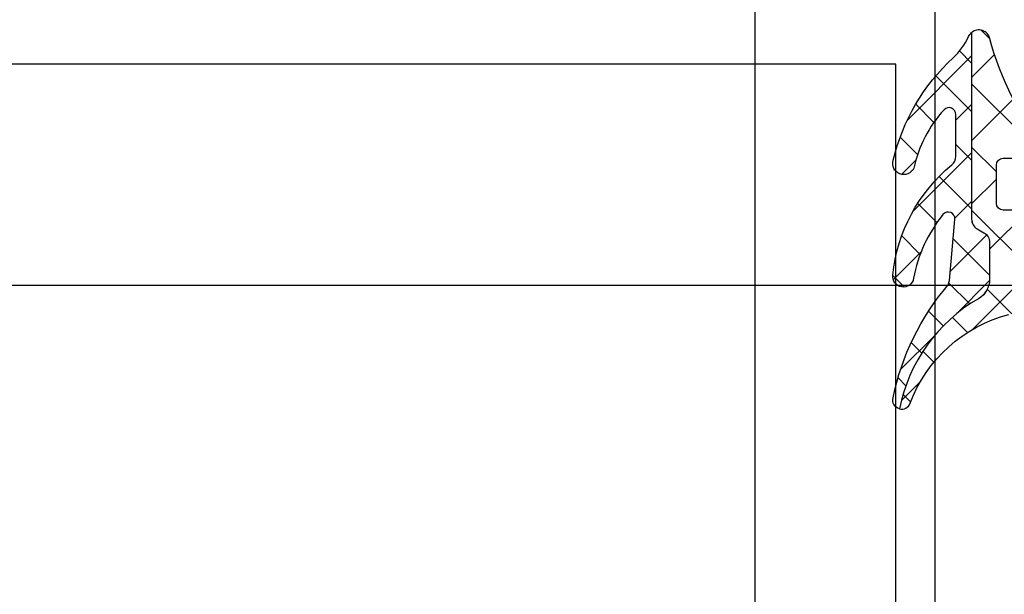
# Model space of a CAD drawing. Header units: millimetres. Extents: x 373037 to 682063, y 76092 to 274210.
# Tile 392 of 552: x 681549 to 681593, y 255953 to 255978. Entities that reach past the tile are written whole.
import ezdxf

# ---------------------------------------------------------------- set-up
doc = ezdxf.new("R2010")
doc.units = ezdxf.units.MM
doc.header["$LTSCALE"] = 100
doc.layers.add('PUDORYS', color=253, linetype='CONTINUOUS')

msp = doc.modelspace()

# ---------------------------------------------------------------- hatches: boundary and pattern name
at = {"layer": 'PUDORYS', "true_color": 0x939598}
h = msp.add_hatch(dxfattribs=at)
h.set_pattern_fill('ANSI37', color=252, scale=0.625, angle=90, style=0)
h.set_pattern_definition([(135, (679960.638258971, 248348.1544064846), (-1.403165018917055, -1.403165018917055), []), (225, (679960.638258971, 248348.1544064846), (1.403165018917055, -1.403165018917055), [])])
edge = h.paths.add_edge_path()
edge.add_ellipse((681592.8357574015, 255972.2780772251), major_axis=(-5.03946705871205, 0), ratio=1, start_angle=119.7917844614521, end_angle=175.0355387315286, ccw=False)
edge.add_ellipse((681595.1905576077, 255968.1649927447), major_axis=(-0.3000000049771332, 0), ratio=1, start_angle=90.00069259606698, end_angle=119.7921729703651, ccw=False)
edge.add_line((681595.190561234, 255967.8649927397), (681594.656277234, 255967.8649897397))
edge.add_ellipse((681594.6562759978, 255968.1649895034), major_axis=(-0.2999997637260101, 0), ratio=1, start_angle=-4.5112189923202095e-05, end_angle=90.00023611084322, ccw=False)
edge.add_line((681594.356276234, 255968.1649897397), (681594.356276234, 255969.7149867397))
edge.add_ellipse((681594.056265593, 255969.7149790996), major_axis=(-0.300010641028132, 0), ratio=1, start_angle=180.001459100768, end_angle=269.9956760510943)
edge.add_line((681594.0562882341, 255970.0149897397), (681592.6563062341, 255970.0150007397))
edge.add_ellipse((681592.6563090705, 255970.3149905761), major_axis=(-0.2999898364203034, 0), ratio=1, start_angle=0.00035074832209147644, end_angle=89.99945826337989, ccw=False)
edge.add_line((681592.356319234, 255970.3149887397), (681592.356319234, 255972.0150007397))
edge.add_ellipse((681592.656329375, 255972.0149935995), major_axis=(-0.3000101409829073, 0), ratio=1, start_angle=270.00441943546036, end_angle=359.9986363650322, ccw=False)
edge.add_line((681592.6563062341, 255972.3150037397), (681594.2201372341, 255972.3149927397))
edge.add_ellipse((681594.2529942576, 255972.6161518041), major_axis=(-0.3029461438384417, 0), ratio=1, start_angle=83.77354909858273, end_angle=193.4835772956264)
edge.add_ellipse((681605.5689585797, 255981.3210749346), major_axis=(-14.00076634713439, 0), ratio=1, start_angle=15.301732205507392, end_angle=38.07562007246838, ccw=False)
edge.add_ellipse((681591.5767208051, 255977.5143613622), major_axis=(-0.5004721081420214, 0), ratio=1, start_angle=192.9176085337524, end_angle=309.8066343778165)
edge.add_line((681591.256319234, 255977.8988287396), (681591.256319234, 255969.6155497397))
edge.add_ellipse((681591.756318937, 255969.6155502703), major_axis=(-0.4999997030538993, 0), ratio=1, start_angle=6.080472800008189e-05, end_angle=60.00001965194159)
edge.add_line((681591.506319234, 255969.1825377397), (681591.8063192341, 255969.0093317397))
edge.add_ellipse((681591.5563195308, 255968.5763192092), major_axis=(-0.4999997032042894, 0), ratio=1, start_angle=180.0000607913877, end_angle=240.0000196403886, ccw=False)
edge.add_line((681592.0563192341, 255968.5763197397), (681592.0563192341, 255966.9469717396))
edge.add_ellipse((681591.056319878, 255966.9469709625), major_axis=(-0.9999993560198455, 0), ratio=1, start_angle=120.0503388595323, end_angle=180.0000445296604, ccw=False)
edge.add_ellipse((681595.2126466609, 255959.7625902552), major_axis=(-7.300023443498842, 0), ratio=1, start_angle=300.0503545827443, end_angle=348.7144463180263)
edge.add_ellipse((681588.1563096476, 255961.5778223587), major_axis=(-0.3999905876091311, 0), ratio=1, start_angle=75.14702478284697, end_angle=159.4981705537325)
edge.add_ellipse((681594.5054077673, 255959.2037554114), major_axis=(-6.3784488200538, 0), ratio=1, start_angle=284.4525977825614, end_angle=339.4981254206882, ccw=False)
edge.add_line((681592.9134812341, 255965.3803547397), (681594.324188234, 255965.7439417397))
edge.add_line((681594.324188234, 255965.7439417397), (681595.186889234, 255965.9540547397))
edge.add_ellipse((681593.8563242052, 255971.2906774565), major_axis=(-5.499995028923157, 0), ratio=1, start_angle=103.9999549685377, end_angle=180.0000342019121)
edge.add_line((681599.356319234, 255971.2906807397), (681599.356319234, 255983.7087087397))
edge.add_line((681599.356319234, 255983.7087087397), (681599.068700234, 255985.0717657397))
edge.add_ellipse((681599.5579265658, 255985.1749983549), major_axis=(-0.4999993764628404, 0), ratio=1, start_angle=-49.71624840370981, end_angle=11.915300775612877, ccw=False)
edge.add_line((681599.234640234, 255985.5564237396), (681601.091248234, 255987.1300347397))
edge.add_ellipse((681600.606318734, 255987.7021737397), major_axis=(-0.7499997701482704, 0), ratio=1, start_angle=130.2837061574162, end_angle=310.2837061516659)
edge.add_line((681600.121389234, 255988.2743127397), (681597.809745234, 255986.3150267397))
edge.add_ellipse((681598.4563173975, 255985.5521751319), major_axis=(-0.9999990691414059, 0), ratio=1, start_angle=-49.71630131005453, end_angle=11.91524786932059)
edge.add_line((681597.477864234, 255985.3457107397), (681597.856319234, 255983.5521737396))
edge.add_line((681597.856319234, 255983.5521737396), (681597.856319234, 255971.8419727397))
h = msp.add_hatch(dxfattribs=at)
h.set_pattern_fill('ANSI37', color=252, scale=0.48, angle=90, style=0)
h.set_pattern_definition([(135, (679960.638258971, 248348.1544064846), (-1.077630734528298, -1.077630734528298), []), (225, (679960.638258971, 248348.1544064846), (1.077630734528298, -1.077630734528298), [])])
edge = h.paths.add_edge_path()
edge.add_arc((681590.0553199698, 255972.4038793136), 0.4999992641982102, 309.4073371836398, 359.999934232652)
edge.add_line((681590.555319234, 255972.4038787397), (681590.555319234, 255974.2659757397))
edge.add_arc((681590.2553190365, 255974.2659753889), 0.3000001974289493, 6.699005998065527e-05, 137.3578430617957)
edge.add_arc((681594.1291139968, 255970.6985606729), 5.566188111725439, 137.3577388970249, 167.8089673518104)
edge.add_arc((681588.2450377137, 255972.0818546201), 0.4897187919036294, 162.9860277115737, 334.8827571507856, ccw=False)
edge.add_arc((681596.5847955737, 255970.1359632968), 9.052420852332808, 132.7933211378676, 166.6565612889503, ccw=False)
edge.add_arc((681588.3969153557, 255978.9801400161), 2.99999983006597, 312.7932868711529, 335.2450969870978)
edge.add_arc((681591.5757214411, 255977.5143578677), 0.500475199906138, 129.8064341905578, 155.2448242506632, ccw=False)
edge.add_line((681591.255319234, 255977.8988287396), (681591.255319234, 255969.6155497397))
edge.add_arc((681591.7553189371, 255969.6155502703), 0.4999997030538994, 180.000060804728, 240.0000196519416)
edge.add_line((681591.505319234, 255969.1825377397), (681591.805319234, 255969.0093317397))
edge.add_arc((681591.5553195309, 255968.5763192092), 0.4999997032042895, 6.0791387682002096e-05, 60.00001964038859, ccw=False)
edge.add_line((681592.055319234, 255968.5763197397), (681592.055319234, 255966.9469717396))
edge.add_arc((681591.055319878, 255966.9469709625), 0.9999993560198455, -59.94966113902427, 4.452966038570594e-05, ccw=False)
edge.add_arc((681595.2116466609, 255959.7625902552), 7.300023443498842, 120.0503545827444, 168.7144463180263)
edge.add_arc((681588.1553095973, 255961.5778228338), 0.3999910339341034, 164.9987233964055, 255.14704919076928, ccw=False)
edge.add_arc((681598.6748136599, 255959.4511023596), 11.1315718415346, 139.4130387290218, 168.4423422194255, ccw=False)
edge.add_line((681590.2212822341, 255966.6933187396), (681590.2789832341, 255966.8855357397))
edge.add_line((681590.2789832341, 255966.8855357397), (681590.516821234, 255969.6027427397))
edge.add_arc((681590.2179639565, 255969.6289017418), 0.2999999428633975, 354.9976449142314, 500.9690488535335)
edge.add_arc((681594.8981900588, 255965.8347297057), 6.324969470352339, 140.9689666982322, 169.5200292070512)
edge.add_arc((681588.2203542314, 255967.0636070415), 0.4650353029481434, 172.4718628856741, 350.2920262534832, ccw=False)
edge.add_arc((681594.9766865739, 255966.41410822), 7.252239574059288, 129.4075108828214, 174.3783283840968, ccw=False)

# ---------------------------------------------------------------- linework, layer by layer
at = {"layer": 'PUDORYS', "color": 252, "ltscale": 15, "true_color": 0x939598}
for points in [[(655063.636877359, 249619.1544343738), (681589.639597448, 249619.1544343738), (681589.639597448, 273245.1544306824), (655063.636877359, 273245.1544306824)], [(681581.6396141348, 273237.1544306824), (655071.6368773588, 273237.1544306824), (655071.6368773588, 249627.1544343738), (681581.6396141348, 249627.1544343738)], [(681519.4563472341, 256038.6649925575), (681604.4563192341, 256038.6649925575), (681604.4563192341, 255966.6650207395), (681519.4563472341, 255966.6650207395)], [(681543.8922310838, 255507.8288373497), (681587.8922310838, 255507.8288373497), (681587.8922310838, 255976.4904930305), (681543.8922310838, 255976.4904930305)]]:
    msp.add_lwpolyline(points, close=True, dxfattribs=at)
at = {"layer": 'PUDORYS', "color": 252, "true_color": 0x939598}
msp.add_lwpolyline([(681590.372734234, 255972.0175537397, 0.224409), (681590.555319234, 255972.4038787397), (681590.555319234, 255974.2659757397), (681590.555319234, 255974.2659757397, 0.683163), (681590.0346392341, 255974.4692007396, 0.133656), (681588.688449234, 255971.8739827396, -0.931673), (681587.776752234, 255972.2251487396, -0.148841), (681590.434981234, 255976.7787117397, 0.0982791), (681591.121237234, 255977.7239277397, -0.111454), (681591.255319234, 255977.8988287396), (681591.255319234, 255969.6155497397), (681591.255319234, 255969.6155497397, 0.267949), (681591.505319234, 255969.1825377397), (681591.805319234, 255969.0093317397), (681591.805319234, 255969.0093317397, -0.267949), (681592.055319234, 255968.5763197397), (681592.055319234, 255966.9469717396), (681592.055319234, 255966.9469717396, -0.267714), (681591.556080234, 255966.0813857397, 0.215587), (681588.052776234, 255961.1911967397, -0.414972), (681587.768950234, 255961.6813567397, -0.127346), (681590.2212822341, 255966.6933187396), (681590.2789832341, 255966.8855357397), (681590.516821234, 255969.6027427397), (681590.516821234, 255969.6027427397, 0.739768), (681589.984922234, 255969.8178237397, 0.125226), (681588.678730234, 255966.9851897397, -0.981156), (681587.759327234, 255967.1245327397, -0.19878), (681590.372734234, 255972.0175537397)], format="xyb", close=True, dxfattribs=at)
at = {"layer": 'PUDORYS', "color": 252, "true_color": 0x939598, "extrusion": (0, 0, -1)}
for points in [[(-681594.5475902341, 255972.6867887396, 0.0996982), (-681592.0645272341, 255977.6262417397, -0.559391), (-681591.256319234, 255977.8988287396), (-681591.256319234, 255969.6155497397), (-681591.256319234, 255969.6155497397, -0.267949), (-681591.506319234, 255969.1825377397), (-681591.8063192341, 255969.0093317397), (-681591.8063192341, 255969.0093317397, 0.267949), (-681592.0563192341, 255968.5763197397), (-681592.0563192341, 255966.9469717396), (-681592.0563192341, 255966.9469717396, 0.267714), (-681591.557080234, 255966.0813857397, -0.215587), (-681588.053776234, 255961.1911967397, -0.385623), (-681588.530965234, 255961.4377307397, 0.244909), (-681592.9134812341, 255965.3803547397)], [(-681594.0562882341, 255970.0149897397), (-681592.6563062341, 255970.0150007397), (-681592.6563062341, 255970.0150007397, 0.414209), (-681592.356319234, 255970.3149887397), (-681592.356319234, 255972.0150007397), (-681592.356319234, 255972.0150007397, 0.414184), (-681592.6563062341, 255972.3150037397), (-681594.2201372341, 255972.3149927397)]]:
    msp.add_lwpolyline(points, format="xyb", dxfattribs=at)
at = {"layer": 'PUDORYS', "color": 252, "true_color": 0x939598}
msp.add_lwpolyline([(681587.8922310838, 255588.7997161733), (681587.8922310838, 255976.4904930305), (681543.8922310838, 255976.4904930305), (681543.8922310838, 255588.7997161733), (681543.8922310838, 255507.8288373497), (681587.8922310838, 255507.8288373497)], close=True, dxfattribs=at)

doc.saveas('drawing.dxf')
